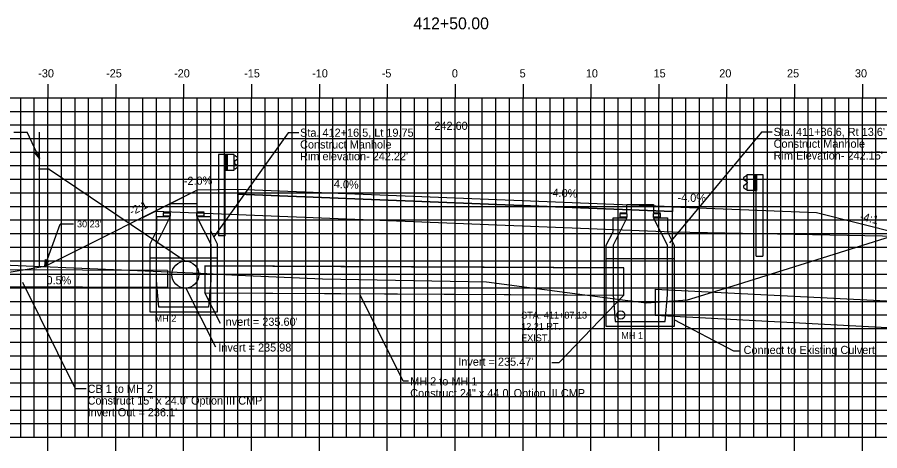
# Model space of a CAD drawing. Extents: x 1160718 to 1173142, y 616002 to 617630.
# Drawn here: x 1167934.3 to 1167997.9, y 616656.9 to 616688.9 of the extents above; entities that cross this region are included whole.
import ezdxf

# ---------------------------------------------------------------- set-up
doc = ezdxf.new("R2010")
doc.units = 0
for name, color, linetype in [('ANNOTATION', 7, 'Continuous'), ('D_Drainage_CB_TypeA1-B1', 7, 'Continuous'), ('D_Drainage_Culvert', 7, 'Continuous'), ('D_Drainage_Text', 7, 'Continuous'), ('D_Guardrail_Beam_Lt', 7, 'Continuous'), ('D_Guardrail_Beam_Rt', 7, 'Continuous'), ('D_Roadway_Centerline', 7, 'Continuous'), ('D_Roadway_Centerline_Text', 7, 'Continuous'), ('D_Roadway_Edge_Shoulder', 7, 'Continuous'), ('D_Roadway_Edge_TW', 7, 'Continuous'), ('D_Roadway_FinishedGrade', 7, 'Continuous'), ('D_Roadway_Pavement', 7, 'Continuous'), ('D_Roadway_SlopeLines', 7, 'Continuous'), ('D_Roadway_SubGrade', 7, 'Continuous'), ('D_Text_Monospaced', 7, 'Continuous'), ('H_V ANNOTATION', 7, 'Continuous'), ('MAJOR', 7, 'Continuous'), ('MINOR', 7, 'Continuous'), ('S_Drainage_Invert', 7, 'Continuous'), ('S_Roadway_Centerline', 7, 'Continuous'), ('SHADING', 7, 'Continuous')]:
    doc.layers.add(name, color=color, linetype=linetype)

msp = doc.modelspace()

# ---------------------------------------------------------------- linework, layer by layer
at = {"layer": 'ANNOTATION'}
for p, q in [((1167934.068, 616680.388), (1167935.068, 616680.388)), ((1167935.971, 616678.447), (1167935.068, 616680.388)), ((1167982.585, 616674.89), (1167993.195, 616674.466)), ((1167978.214, 616673.061), (1167978.214, 616674.078)), ((1167978.214, 616674.078), (1167979.231, 616674.078)), ((1167979.231, 616674.078), (1167978.214, 616672.077)), ((1167982.216, 616672.077), (1167981.199, 616674.078)), ((1167981.199, 616674.078), (1167982.216, 616674.078)), ((1167982.216, 616674.078), (1167982.216, 616673.061)), ((1167936.349, 616670.492), (1167937.481, 616673.629)), ((1167938.481, 616673.629), (1167937.481, 616673.629)), ((1167977.722, 616672.077), (1167978.214, 616673.061)), ((1167982.216, 616673.061), (1167982.708, 616672.077)), ((1167977.722, 616666.078), (1167977.722, 616672.077)), ((1167978.214, 616672.077), (1167978.214, 616668.408)), ((1167982.216, 616668.408), (1167982.216, 616672.077)), ((1167982.708, 616672.077), (1167982.708, 616666.078)), ((1167978.214, 616668.408), (1167978.378, 616666.439)), ((1167982.052, 616666.439), (1167982.216, 616668.408)), ((1167978.378, 616666.439), (1167982.052, 616666.439)), ((1167982.708, 616666.078), (1167977.722, 616666.078))]:
    msp.add_line(p, q, dxfattribs=at)
for points in [[(1167935.873, 616678.953), (1167935.971, 616678.447), (1167935.647, 616678.848)], [(1167936.636, 616670.92), (1167936.349, 616670.492), (1167936.401, 616671.005)]]:
    msp.add_lwpolyline(points, close=True, dxfattribs=at)
for points in [[(1167948.156, 616670.55), (1167958.156, 616670.5), (1167979.011, 616670.396)], [(1167948.156, 616668.55), (1167958.156, 616668.5), (1167979.001, 616668.396)]]:
    msp.add_lwpolyline(points, dxfattribs=at)
at = {"layer": 'D_Drainage_CB_TypeA1-B1'}
for p, q in [((1167944.584, 616674.148), (1167944.584, 616673.131)), ((1167944.584, 616672.147), (1167945.601, 616674.148)), ((1167945.601, 616674.148), (1167944.584, 616674.148)), ((1167948.586, 616674.148), (1167947.569, 616674.148)), ((1167947.569, 616674.148), (1167948.586, 616672.147)), ((1167948.586, 616673.131), (1167948.586, 616674.148)), ((1167944.584, 616673.131), (1167944.092, 616672.147)), ((1167949.078, 616672.147), (1167948.586, 616673.131)), ((1167944.092, 616672.147), (1167944.092, 616667.148)), ((1167944.584, 616669.478), (1167944.584, 616672.147)), ((1167948.586, 616672.147), (1167948.586, 616669.478)), ((1167949.078, 616667.148), (1167949.078, 616672.147)), ((1167944.092, 616671.147), (1167949.078, 616671.147)), ((1167977.722, 616671.077), (1167982.708, 616671.077)), ((1167945.385, 616670.196), (1167945.385, 616668.946)), ((1167944.748, 616667.509), (1167944.584, 616669.478)), ((1167948.586, 616669.478), (1167948.422, 616667.509)), ((1167981.309, 616668.826), (1167981.309, 616666.918)), ((1167948.422, 616667.509), (1167944.748, 616667.509)), ((1167944.092, 616667.148), (1167949.078, 616667.148))]:
    msp.add_line(p, q, dxfattribs=at)
for points in [[(1167945.076, 616674.525), (1167945.601, 616674.525), (1167945.601, 616675.148), (1167947.569, 616675.148), (1167947.569, 616674.525), (1167948.094, 616674.525)], [(1167978.706, 616674.455), (1167979.231, 616674.455), (1167979.231, 616675.078), (1167981.199, 616675.078), (1167981.199, 616674.455), (1167981.724, 616674.455)]]:
    msp.add_lwpolyline(points, dxfattribs=at)
for points in [[(1167945.101, 616674.462), (1167945.601, 616674.462), (1167945.601, 616674.212), (1167945.101, 616674.212)], [(1167947.569, 616674.462), (1167948.069, 616674.462), (1167948.069, 616674.212), (1167947.569, 616674.212)], [(1167978.731, 616674.392), (1167979.231, 616674.392), (1167979.231, 616674.142), (1167978.731, 616674.142)], [(1167981.199, 616674.392), (1167981.699, 616674.392), (1167981.699, 616674.142), (1167981.199, 616674.142)]]:
    msp.add_lwpolyline(points, close=True, dxfattribs=at)
at = {"layer": 'D_Drainage_Culvert'}
for p, q in [((1167945.385, 616670.196), (1167928.922, 616670.279)), ((1167945.385, 616668.946), (1167928.922, 616669.028))]:
    msp.add_line(p, q, dxfattribs=at)
msp.add_lwpolyline([(1167948.156, 616668.55), (1167979.001, 616668.396), (1167979.011, 616670.396), (1167948.156, 616670.55)], close=True, dxfattribs=at)
at = {"layer": 'D_Drainage_Text'}
for p, q in [((1167981.309, 616668.826), (1168012.144, 616667.295)), ((1167981.309, 616666.918), (1168012.044, 616665.298))]:
    msp.add_line(p, q, dxfattribs=at)
msp.add_circle((1167946.711, 616669.901), 1, dxfattribs=at)
at = {"layer": 'D_Guardrail_Beam_Lt'}
for p, q in [((1167949.159, 616678.753), (1167949.159, 616672.753)), ((1167949.63, 616678.753), (1167949.159, 616678.753)), ((1167950.318, 616678.753), (1167949.63, 616678.753)), ((1167949.63, 616678.753), (1167949.63, 616677.587)), ((1167949.693, 616678.753), (1167949.693, 616677.587)), ((1167949.797, 616678.753), (1167949.797, 616677.587)), ((1167950.318, 616677.587), (1167950.318, 616678.753)), ((1167950.318, 616678.67), (1167950.392, 616678.655)), ((1167950.551, 616678.406), (1167950.356, 616678.269)), ((1167950.408, 616678.649), (1167950.551, 616678.549)), ((1167949.63, 616677.587), (1167950.318, 616677.587)), ((1167949.651, 616672.753), (1167949.651, 616677.587)), ((1167950.392, 616677.685), (1167950.318, 616677.67)), ((1167950.322, 616678.205), (1167950.322, 616678.135)), ((1167950.356, 616678.071), (1167950.551, 616677.934)), ((1167950.551, 616677.791), (1167950.408, 616677.691)), ((1167949.651, 616672.753), (1167949.159, 616672.753))]:
    msp.add_line(p, q, dxfattribs=at)
for centre, major_axis, start_param, end_param in [((1167950.401, 616678.205), (-0.0789, 0), 5.323254, 6.283185), ((1167950.384, 616678.615), (0.0417, 0), 0.959931, 1.376053), ((1167950.501, 616678.477), (0.0877, 0), 5.323254, 7.243116), ((1167950.401, 616678.135), (-0.0789, 0), 6.283185, 7.243116), ((1167950.384, 616677.725), (0.0417, 0), 4.907132, 5.323254), ((1167950.501, 616677.863), (0.0877, 0), 5.323254, 7.243116)]:
    msp.add_ellipse(centre, major_axis=major_axis, ratio=0.995501, start_param=start_param, end_param=end_param, dxfattribs=at)
at = {"layer": 'D_Guardrail_Beam_Rt'}
for p, q in [((1167988.006, 616677.159), (1167987.862, 616677.059)), ((1167988.096, 616677.181), (1167988.022, 616677.166)), ((1167988.096, 616677.264), (1167988.783, 616677.264)), ((1167988.096, 616676.097), (1167988.096, 616677.264)), ((1167988.617, 616677.264), (1167988.617, 616676.097)), ((1167988.721, 616677.264), (1167988.721, 616676.097)), ((1167988.783, 616677.264), (1167989.254, 616677.264)), ((1167988.783, 616677.264), (1167988.783, 616676.097)), ((1167989.254, 616677.264), (1167989.254, 616671.264)), ((1167987.862, 616676.916), (1167988.058, 616676.78)), ((1167988.058, 616676.581), (1167987.862, 616676.445)), ((1167987.862, 616676.302), (1167988.006, 616676.202)), ((1167988.091, 616676.716), (1167988.091, 616676.645)), ((1167988.022, 616676.195), (1167988.096, 616676.181)), ((1167988.783, 616676.097), (1167988.096, 616676.097)), ((1167988.763, 616671.264), (1167988.763, 616676.097)), ((1167988.763, 616671.264), (1167989.254, 616671.264))]:
    msp.add_line(p, q, dxfattribs=at)
for centre, major_axis, start_param, end_param in [((1167987.913, 616676.988), (-0.0877, 0), 5.323254, 7.243116), ((1167988.03, 616677.125), (-0.0417, 0), 4.907132, 5.323254), ((1167987.913, 616676.373), (-0.0877, 0), 5.323254, 7.243116), ((1167988.013, 616676.716), (0.0789, 0), 0, 0.959931), ((1167988.013, 616676.645), (0.0789, 0), 5.323254, 6.283185), ((1167988.03, 616676.236), (-0.0417, 0), 0.959931, 1.376053)]:
    msp.add_ellipse(centre, major_axis=major_axis, ratio=0.995501, start_param=start_param, end_param=end_param, dxfattribs=at)
at = {"layer": 'D_Roadway_Centerline_Text'}
for p, q in [((1167954.275, 616680.348), (1167948.81, 616672.684)), ((1167955.06, 616680.348), (1167954.275, 616680.348)), ((1167989.155, 616680.403), (1167982.367, 616672.245)), ((1167989.941, 616680.403), (1167989.155, 616680.403)), ((1167936.69, 616677.657), (1167935.905, 616677.657)), ((1167936.69, 616677.657), (1167946.711, 616670.901)), ((1167938.621, 616661.482), (1167934.73, 616669.331)), ((1167948.955, 616664.549), (1167946.76, 616668.883)), ((1167949.298, 616666.295), (1167948.156, 616668.55)), ((1167939.406, 616661.482), (1167938.621, 616661.482))]:
    msp.add_line(p, q, dxfattribs=at)
for points in [[(1167963.16, 616662.042), (1167962.764, 616662.042), (1167959.585, 616668.422)], [(1167973.706, 616663.425), (1167974.253, 616663.425), (1167979.001, 616668.396)], [(1167987.517, 616664.273), (1167987.122, 616664.273), (1167982.708, 616666.563)]]:
    msp.add_lwpolyline(points, dxfattribs=at)
at = {"layer": 'D_Roadway_Edge_Shoulder'}
for points in [[(1167950.585, 616676.17), (1167950.585, 616675.837)], [(1167982.585, 616674.89), (1167982.585, 616674.557)]]:
    msp.add_lwpolyline(points, dxfattribs=at)
at = {"layer": 'D_Roadway_Edge_TW'}
msp.add_lwpolyline([(1167982.585, 616674.557), (1167982.585, 616674.89), (1167966.585, 616675.53), (1167950.585, 616676.17), (1167950.585, 616675.837), (1167966.585, 616675.197)], close=True, dxfattribs=at)
at = {"layer": 'D_Roadway_FinishedGrade'}
msp.add_lwpolyline([(1167936.349, 616670.492), (1167930.955, 616669.593)], dxfattribs=at)
at = {"layer": 'D_Roadway_Pavement'}
msp.add_line((1167935.971, 616670.508), (1167935.971, 616680.385), dxfattribs=at)
msp.add_lwpolyline([(1167982.585, 616674.557), (1167982.585, 616674.557), (1167966.585, 616675.197), (1167950.585, 616675.837), (1167950.585, 616675.837), (1167966.585, 616675.197)], close=True, dxfattribs=at)
for points in [[(1167950.585, 616675.837), (1167950.585, 616675.837)], [(1167950.585, 616675.837), (1167950.585, 616675.837)], [(1167982.585, 616674.557), (1167982.585, 616674.557)], [(1167982.585, 616674.557), (1167982.585, 616674.557)]]:
    msp.add_lwpolyline(points, dxfattribs=at)
at = {"layer": 'D_Roadway_SlopeLines'}
for points in [[(1167947.585, 616676.11), (1167936.502, 616670.569)], [(1167993.195, 616674.466), (1167999.34, 616672.929)], [(1167936.502, 616670.569), (1167936.349, 616670.492)]]:
    msp.add_lwpolyline(points, dxfattribs=at)
at = {"layer": 'D_Roadway_SubGrade'}
for p, q in [((1167947.585, 616676.11), (1167943.597, 616674.116)), ((1167950.585, 616676.17), (1167947.585, 616676.11)), ((1167950.585, 616674.337), (1167950.585, 616676.17)), ((1167966.585, 616675.197), (1167950.585, 616675.837)), ((1167950.585, 616675.837), (1167950.585, 616674.337)), ((1167982.585, 616674.557), (1167966.585, 616675.197)), ((1167982.585, 616673.058), (1167982.585, 616674.557))]:
    msp.add_line(p, q, dxfattribs=at)
at = {"layer": 'MAJOR'}
for p, q in [((1167936.585, 616683.93), (1167936.585, 616682.928)), ((1167941.585, 616683.93), (1167941.585, 616682.928)), ((1167946.585, 616683.93), (1167946.585, 616682.928)), ((1167951.585, 616683.93), (1167951.585, 616682.928)), ((1167956.585, 616683.93), (1167956.585, 616682.928)), ((1167961.585, 616683.93), (1167961.585, 616682.928)), ((1167966.585, 616683.93), (1167966.585, 616682.928)), ((1167971.585, 616683.93), (1167971.585, 616682.928)), ((1167976.585, 616683.93), (1167976.585, 616682.928)), ((1167981.585, 616683.93), (1167981.585, 616682.928)), ((1167986.585, 616683.93), (1167986.585, 616682.928)), ((1167991.585, 616683.93), (1167991.585, 616682.928)), ((1167996.585, 616683.93), (1167996.585, 616682.928)), ((1167896.585, 616682.928), (1168036.585, 616682.928)), ((1167896.585, 616682.928), (1168036.585, 616682.928)), ((1167936.585, 616657.928), (1167936.585, 616682.928)), ((1167941.585, 616657.928), (1167941.585, 616682.928)), ((1167946.585, 616657.928), (1167946.585, 616682.928)), ((1167951.585, 616657.928), (1167951.585, 616682.928)), ((1167956.585, 616657.928), (1167956.585, 616682.928)), ((1167961.585, 616657.928), (1167961.585, 616682.928)), ((1167966.585, 616657.928), (1167966.585, 616682.928)), ((1167971.585, 616657.928), (1167971.585, 616682.928)), ((1167976.585, 616657.928), (1167976.585, 616682.928)), ((1167981.585, 616657.928), (1167981.585, 616682.928)), ((1167986.585, 616657.928), (1167986.585, 616682.928)), ((1167991.585, 616657.928), (1167991.585, 616682.928)), ((1167996.585, 616657.928), (1167996.585, 616682.928)), ((1167896.585, 616677.928), (1168036.585, 616677.928)), ((1167896.585, 616672.928), (1168036.585, 616672.928)), ((1167896.585, 616667.928), (1168036.585, 616667.928)), ((1167896.585, 616662.928), (1168036.585, 616662.928)), ((1167896.585, 616657.928), (1168036.585, 616657.928)), ((1167896.585, 616657.928), (1168036.585, 616657.928)), ((1167936.585, 616656.926), (1167936.585, 616657.928)), ((1167941.585, 616656.926), (1167941.585, 616657.928)), ((1167946.585, 616656.926), (1167946.585, 616657.928)), ((1167951.585, 616656.926), (1167951.585, 616657.928)), ((1167956.585, 616656.926), (1167956.585, 616657.928)), ((1167961.585, 616656.926), (1167961.585, 616657.928)), ((1167966.585, 616656.926), (1167966.585, 616657.928)), ((1167971.585, 616656.926), (1167971.585, 616657.928)), ((1167976.585, 616656.926), (1167976.585, 616657.928)), ((1167981.585, 616656.926), (1167981.585, 616657.928)), ((1167986.585, 616656.926), (1167986.585, 616657.928)), ((1167991.585, 616656.926), (1167991.585, 616657.928)), ((1167996.585, 616656.926), (1167996.585, 616657.928))]:
    msp.add_line(p, q, dxfattribs=at)
at = {"layer": 'MINOR'}
for p, q in [((1167934.585, 616657.928), (1167934.585, 616682.928)), ((1167935.585, 616657.928), (1167935.585, 616682.928)), ((1167937.585, 616657.928), (1167937.585, 616682.928)), ((1167938.585, 616657.928), (1167938.585, 616682.928)), ((1167939.585, 616657.928), (1167939.585, 616682.928)), ((1167940.585, 616657.928), (1167940.585, 616682.928)), ((1167942.585, 616657.928), (1167942.585, 616682.928)), ((1167943.585, 616657.928), (1167943.585, 616682.928)), ((1167944.585, 616657.928), (1167944.585, 616682.928)), ((1167945.585, 616657.928), (1167945.585, 616682.928)), ((1167947.585, 616657.928), (1167947.585, 616682.928)), ((1167948.585, 616657.928), (1167948.585, 616682.928)), ((1167949.585, 616657.928), (1167949.585, 616682.928)), ((1167950.585, 616657.928), (1167950.585, 616682.928)), ((1167952.585, 616657.928), (1167952.585, 616682.928)), ((1167953.585, 616657.928), (1167953.585, 616682.928)), ((1167954.585, 616657.928), (1167954.585, 616682.928)), ((1167955.585, 616657.928), (1167955.585, 616682.928)), ((1167957.585, 616657.928), (1167957.585, 616682.928)), ((1167958.585, 616657.928), (1167958.585, 616682.928)), ((1167959.585, 616657.928), (1167959.585, 616682.928)), ((1167960.585, 616657.928), (1167960.585, 616682.928)), ((1167962.585, 616657.928), (1167962.585, 616682.928)), ((1167963.585, 616657.928), (1167963.585, 616682.928)), ((1167964.585, 616657.928), (1167964.585, 616682.928)), ((1167965.585, 616657.928), (1167965.585, 616682.928)), ((1167967.585, 616657.928), (1167967.585, 616682.928)), ((1167968.585, 616657.928), (1167968.585, 616682.928)), ((1167969.585, 616657.928), (1167969.585, 616682.928)), ((1167970.585, 616657.928), (1167970.585, 616682.928)), ((1167972.585, 616657.928), (1167972.585, 616682.928)), ((1167973.585, 616657.928), (1167973.585, 616682.928)), ((1167974.585, 616657.928), (1167974.585, 616682.928)), ((1167975.585, 616657.928), (1167975.585, 616682.928)), ((1167977.585, 616657.928), (1167977.585, 616682.928)), ((1167978.585, 616657.928), (1167978.585, 616682.928)), ((1167979.585, 616657.928), (1167979.585, 616682.928)), ((1167980.585, 616657.928), (1167980.585, 616682.928)), ((1167982.585, 616657.928), (1167982.585, 616682.928)), ((1167983.585, 616657.928), (1167983.585, 616682.928)), ((1167984.585, 616657.928), (1167984.585, 616682.928)), ((1167985.585, 616657.928), (1167985.585, 616682.928)), ((1167987.585, 616657.928), (1167987.585, 616682.928)), ((1167988.585, 616657.928), (1167988.585, 616682.928)), ((1167989.585, 616657.928), (1167989.585, 616682.928)), ((1167990.585, 616657.928), (1167990.585, 616682.928)), ((1167992.585, 616657.928), (1167992.585, 616682.928)), ((1167993.585, 616657.928), (1167993.585, 616682.928)), ((1167994.585, 616657.928), (1167994.585, 616682.928)), ((1167995.585, 616657.928), (1167995.585, 616682.928)), ((1167997.585, 616657.928), (1167997.585, 616682.928)), ((1167896.585, 616681.928), (1168036.585, 616681.928)), ((1167896.585, 616680.928), (1168036.585, 616680.928)), ((1167896.585, 616679.928), (1168036.585, 616679.928)), ((1167896.585, 616678.928), (1168036.585, 616678.928)), ((1167896.585, 616676.928), (1168036.585, 616676.928)), ((1167896.585, 616675.928), (1168036.585, 616675.928)), ((1167896.585, 616674.928), (1168036.585, 616674.928)), ((1167896.585, 616673.928), (1168036.585, 616673.928)), ((1167896.585, 616671.928), (1168036.585, 616671.928)), ((1167896.585, 616670.928), (1168036.585, 616670.928)), ((1167896.585, 616669.928), (1168036.585, 616669.928)), ((1167896.585, 616668.928), (1168036.585, 616668.928)), ((1167896.585, 616666.928), (1168036.585, 616666.928)), ((1167896.585, 616665.928), (1168036.585, 616665.928)), ((1167896.585, 616664.928), (1168036.585, 616664.928)), ((1167896.585, 616663.928), (1168036.585, 616663.928)), ((1167896.585, 616661.928), (1168036.585, 616661.928)), ((1167896.585, 616660.928), (1168036.585, 616660.928)), ((1167896.585, 616659.928), (1168036.585, 616659.928)), ((1167896.585, 616658.928), (1168036.585, 616658.928))]:
    msp.add_line(p, q, dxfattribs=at)
at = {"layer": 'S_Drainage_Invert'}
msp.add_circle((1167978.795, 616666.923), 0.3, dxfattribs=at)
at = {"layer": 'S_Roadway_Centerline'}
msp.add_lwpolyline([(1167896.585, 616672.69), (1167899.017, 616672.484), (1167916.904, 616671.648), (1167926.782, 616670.888), (1167947.855, 616670.016), (1167950.58, 616669.852), (1167956.821, 616669.598), (1167968.897, 616669.376), (1167979.103, 616668.03), (1167980.691, 616667.822), (1167983.697, 616668.052), (1167987.388, 616669.172), (1168007.495, 616675.493)], dxfattribs=at)
at = {"layer": 'SHADING'}
msp.add_lwpolyline([(1167944.523, 616674.579), (1167950.585, 616674.337), (1167982.585, 616673.058), (1167999.34, 616672.722)], dxfattribs=at)

# ---------------------------------------------------------------- texts
at = {"layer": 'ANNOTATION'}
for s, rotation, p in [('-2.0%', 1.14576, (1167946.605, 616676.5)), ('4.0%', 357.70939, (1167957.641, 616676.289)), ('-4.0%', 357.70939, (1167973.481, 616675.655)), ('-4.0%', 358.85424, (1167982.96, 616675.283)), ('-2:1', 26.56505, (1167942.771, 616674.233)), ('-4:1', 345.96376, (1167996.354, 616673.937)), ('0.5%', 359.71352, (1167936.48, 616669.188))]:
    msp.add_text(s, height=0.6, rotation=rotation, dxfattribs=at).set_placement(p)
msp.add_text("30.23'", height=0.5, dxfattribs=at).set_placement((1167938.731, 616673.379))
at = {"layer": 'D_Drainage_Text'}
for s, p in [('MH 2', (1167944.447, 616666.426)), ('MH 1', (1167978.824, 616665.162))]:
    msp.add_text(s, height=0.5, dxfattribs=at).set_placement(p)
at = {"layer": 'D_Roadway_Centerline'}
for s, p in [('C', (1167966.58, 616675.53)), ('L', (1167966.585, 616675.523))]:
    msp.add_text(s, height=0.0146, dxfattribs=at).set_placement(p)
at = {"layer": 'D_Roadway_Centerline_Text'}
for s, p in [('242.60', (1167965.055, 616680.562)), ("Sta. 412+16.5, Lt 19.75'", (1167955.163, 616680.058)), ("Sta. 411+86.6, Rt 13.6'", (1167990.044, 616680.113)), ('Construct Manhole', (1167955.163, 616679.191)), ('Construct Manhole', (1167990.044, 616679.246)), ("Rim elevation- 242.22'", (1167955.163, 616678.324)), ("Rim Elevation- 242.15'", (1167990.044, 616678.379)), ("Invert = 235.60'", (1167949.46, 616666.13)), ("Invert = 235.98'", (1167949.143, 616664.233)), ('Connect to Existing Culvert', (1167987.832, 616664.053)), ("Invert = 235.47'", (1167966.817, 616663.188)), ('MH 2 to MH 1', (1167963.276, 616661.739)), ('CB 1 to MH 2', (1167939.509, 616661.192)), ('Construct 24" x 44.0\' Option III CMP', (1167963.276, 616660.872)), ('Construct 15" x 24.0\' Option III CMP', (1167939.509, 616660.325)), ("Invert Out = 236.1'", (1167939.509, 616659.458))]:
    msp.add_text(s, height=0.6, dxfattribs=at).set_placement(p)
at = {"layer": 'D_Text_Monospaced'}
for s, height, p in [('STA. 411+87.13', 0.49998, (1167971.448, 616666.664)), ('12.21 RT.', 0.5, (1167971.448, 616665.83)), ('EXIST. ', 0.5, (1167971.448, 616664.99))]:
    msp.add_text(s, height=height, dxfattribs=at).set_placement(p)
at = {"layer": 'H_V ANNOTATION'}
for s, height, p in [('412+50.00', 0.875, (1167963.511, 616687.971)), ('-30', 0.6, (1167935.873, 616684.428)), ('-25', 0.6, (1167940.871, 616684.428)), ('-20', 0.6, (1167945.879, 616684.428)), ('-15', 0.6, (1167951.042, 616684.428)), ('-10', 0.6, (1167956.05, 616684.428)), ('-5', 0.6, (1167961.176, 616684.428)), ('0', 0.6, (1167966.344, 616684.428)), ('5', 0.6, (1167971.336, 616684.428)), ('10', 0.6, (1167976.21, 616684.428)), ('15', 0.6, (1167981.202, 616684.428)), ('20', 0.6, (1167986.039, 616684.428)), ('25', 0.6, (1167991.031, 616684.428)), ('30', 0.6, (1167996.034, 616684.428))]:
    msp.add_text(s, height=height, dxfattribs=at).set_placement(p)

doc.saveas('drawing.dxf')
